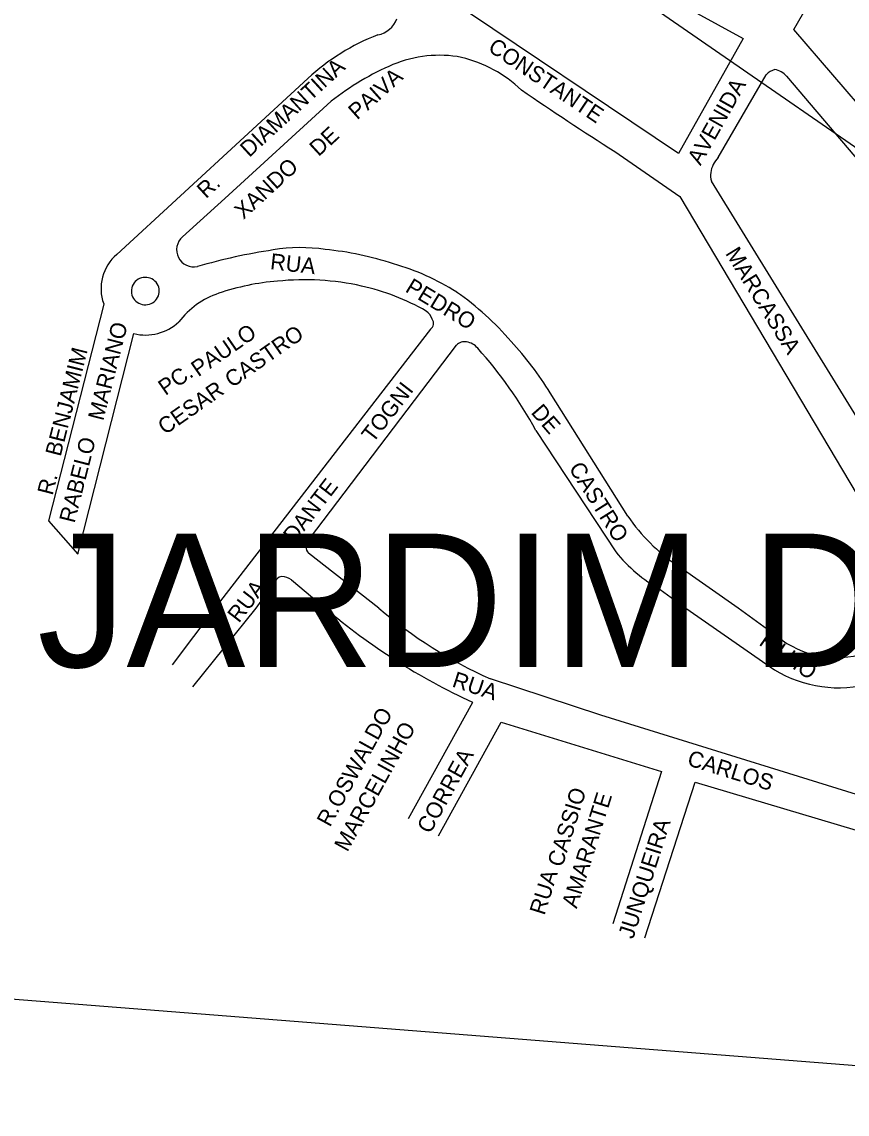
# Model space of a CAD drawing. Extents: x 325709 to 364434, y 7573432 to 7597073.
# Drawn here: x 338707.6 to 339016.9, y 7588312.4 to 7588721.4 of the extents above; entities that cross this region are included whole.
import ezdxf

# ---------------------------------------------------------------- set-up
doc = ezdxf.new("R2010")
doc.units = 0
for name, color, linetype in [('EDIFOBRAEXIS', 7, 'Continuous'), ('LIMITE_BAIRROS_MUNICIPIOS', 7, 'Continuous'), ('LOGRADOURO', 7, 'Continuous'), ('LOGRADOURO_TEXTO', 7, 'Continuous')]:
    doc.layers.add(name, color=color, linetype=linetype)

msp = doc.modelspace()

# ---------------------------------------------------------------- linework, layer by layer
at = {"layer": 'EDIFOBRAEXIS'}
for centre, start, end in [((338753.79, 7588620.62), 90.1766, 273.0527), ((338754.02, 7588620.63), 270.3884, 92.8409)]:
    msp.add_arc(centre, 5.12, start, end, dxfattribs=at)
at = {"layer": 'LIMITE_BAIRROS_MUNICIPIOS'}
msp.add_lwpolyline([(338613.06, 7588362.65), (339251.69, 7588312.4), (339270.38, 7588412.5), (339554.09, 7588427.77), (339467.91, 7588623.41), (339151.68, 7588583.52), (338684.37, 7588906.03)], dxfattribs=at)
at = {"layer": 'LOGRADOURO'}
for p, q in [((338850.03, 7588785.18), (338977.97, 7588715.24)), ((338953.73, 7588672.14), (338835.32, 7588751.69)), ((339044.65, 7588663.06), (338996.92, 7588718.53)), ((338977.97, 7588715.24), (338953.73, 7588672.14)), ((338968.53, 7588670.6), (338986.5, 7588701.64)), ((338994.12, 7588701.08), (339079.13, 7588601.1)), ((338814.82, 7588700.28), (338743.26, 7588634.36)), ((338783.75, 7588655.35), (338823.58, 7588691.78)), ((339036.57, 7588547.28), (338966.08, 7588661.78)), ((338767.87, 7588640.93), (338783.75, 7588655.35)), ((338728.56, 7588522.13), (338749.59, 7588604.7)), ((338860.71, 7588606.38), (338780, 7588501.91)), ((338815.42, 7588527.88), (338870.51, 7588600.34)), ((338934.72, 7588536.34), (338905.61, 7588582.47)), ((338900.25, 7588568.41), (338930.15, 7588522.92)), ((338841.39, 7588501.91), (338815.04, 7588522.42)), ((338976.05, 7588501.91), (338953.09, 7588517.98)), ((338795.43, 7588501.91), (338803.14, 7588512.76)), ((338808.67, 7588512.47), (338821.28, 7588501.91)), ((338946.81, 7588508.89), (338956.38, 7588501.91)), ((338780, 7588501.91), (338764.02, 7588480.67)), ((338771.75, 7588472.45), (338795.43, 7588501.91)), ((338956.38, 7588501.91), (338989.62, 7588478.82)), ((338992.47, 7588489.92), (338976.05, 7588501.91)), ((338876.52, 7588466.61), (338852.42, 7588423.01)), ((338863.75, 7588416.62), (338887.2, 7588459.2)), ((338887.2, 7588459.2), (338947.32, 7588440.68)), ((338947.32, 7588440.68), (338929.12, 7588383.72)), ((338941.12, 7588378.42), (338959.9, 7588436.78)), ((338959.9, 7588436.78), (339040.46, 7588412.63))]:
    msp.add_line(p, q, dxfattribs=at)
for points in [[(338996.92, 7588718.53), (339023.94, 7588765.63), (339078.27, 7588786.85)], [(338929.83, 7588672.84), (338954.19, 7588656.05), (339028.5, 7588531.15)], [(338738.3, 7588615.78), (338717.62, 7588534.61), (338728.56, 7588522.13)], [(338738.3, 7588615.78), (338738.3, 7588615.78), (338738.3, 7588615.78)], [(338766.43, 7588609.05), (338766.43, 7588609.05), (338766.43, 7588609.05), (338766.43, 7588609.05), (338766.43, 7588609.05), (338766.43, 7588609.05)], [(339042.16, 7588425.4), (338924.52, 7588461.77), (338883.21, 7588475.43)]]:
    msp.add_lwpolyline(points, dxfattribs=at)
for centre, radius, start, end in [((338839.23, 7588725.83), 9.43, 281.0385, 340.0729), ((338870.84, 7588639.37), 82.75, 111.1102, 132.6094), ((338887.58, 7588609.85), 103.95, 113.1775, 127.9956), ((338864.08, 7588663.93), 44.99, 79.3738, 112.7678), ((338860.39, 7588659.4), 50.2, 46.6725, 76.1888), ((338991.42, 7588696.95), 6.8, 103.6248, 136.3772), ((338988.74, 7588696.71), 6.93, 39.1352, 81.0656), ((339664.26, 7589824.56), 1365.95, 235.71678, 237.47518), ((338975.91, 7588663.41), 10.3, 135.7539, 171.1181), ((338972.35, 7588664.07), 6.68, 172.0174, 200.0898), ((338772.07, 7588636.07), 6.43, 130.8347, 282.3126), ((338831.01, 7588435.53), 202.6, 98.2916, 106.5069), ((338812.09, 7588575.61), 61.28, 81.3361, 99.6773), ((338810.79, 7588523.12), 113.56, 71.4414, 84.6786), ((338754.09, 7588621.52), 16.8, 130.1434, 199.9635), ((338823.33, 7588546.2), 87.81, 57.4598, 74.4054), ((338810.54, 7588533.98), 90.63, 94.4869, 108.7613), ((338813.58, 7588525.72), 99.13, 77.5441, 95.8651), ((338791.63, 7588589.77), 31.73, 108.8219, 142.5696), ((338814.75, 7588534.37), 90.44, 60.5872, 77.089), ((338809.72, 7588532.77), 106.53, 40.3264, 55.1747), ((338855.7, 7588608.27), 5.99, 17.6399, 54.6059), ((338753.99, 7588622.42), 18.26, 256.0352, 312.9422), ((338859.33, 7588608.55), 2.58, 302.2808, 36.4245), ((338873.41, 7588597.83), 3.84, 77.2296, 139.1268), ((338873.34, 7588595.05), 6.59, 39.0773, 82.0008), ((338757.72, 7588490.64), 162.37, 28.6182, 41.9608), ((338804.79, 7588520.82), 118.18, 31.4436, 43.1953), ((338992.46, 7588575.73), 69.9, 214.3016, 235.7206), ((338819.75, 7588524.3), 5.62, 140.3617, 173.7775), ((338817.11, 7588524.55), 2.96, 172.9725, 225.7129), ((338976.01, 7588560.46), 59.27, 219.304, 240.4766), ((338805.17, 7588511.18), 2.57, 91.8652, 142.2767), ((338804.54, 7588506.57), 7.21, 55.0092, 85.6386), ((338977.62, 7588685.72), 241.3, 229.6148, 245.229), ((338952.89, 7588631.76), 171.15, 229.3461, 245.9768), ((339012.95, 7588518.65), 35.28, 234.5198, 291.0125), ((339013.79, 7588518.7), 46.63, 238.7831, 285.3101)]:
    msp.add_arc(centre, radius, start, end, dxfattribs=at)

# ---------------------------------------------------------------- texts
at = {"layer": 'LIMITE_BAIRROS_MUNICIPIOS'}
msp.add_text('JARDIM DEL REY', height=50, dxfattribs=at).set_placement((338713.39, 7588479.83))
at = {"layer": 'LOGRADOURO_TEXTO'}
for s, rotation, p in [('CONSTANTE', 326.106, (338881.9, 7588710.83)), ('DIAMANTINA', 42.6497, (338792.83, 7588670.45)), ('PAIVA', 41.7944, (338833.27, 7588684.51)), ('AVENIDA', 60.643, (338961.9, 7588667.38)), ('DE', 42.6497, (338818.81, 7588670.77)), ('XANDO', 42.6497, (338790.69, 7588647.22)), ('R.', 42.6497, (338776.62, 7588655.02)), ('MARCASSA', 301.6181, (338971.05, 7588634.76)), ('RUA', 353.5514, (338800.48, 7588628.84)), ('PEDRO', 328.7511, (338850.92, 7588620.61)), ('MARIANO', 75.7095, (338738.12, 7588571.8)), ('PAULO', 34.7507, (338773.74, 7588588.34)), ('CASTRO', 34.9046, (338786.37, 7588584.22)), ('BENJAMIM', 75.7095, (338722.15, 7588558.41)), ('PC.', 34.7507, (338761.42, 7588581.3)), ('CESAR', 34.9046, (338761.29, 7588566.61)), ('TOGNI', 52.3081, (338839.19, 7588563.46)), ('DE', 310.8635, (338898.14, 7588575.04)), ('RABELO', 75.7095, (338727.36, 7588533.47)), ('CASTRO', 302.2568, (338912.37, 7588554.28)), ('R.', 75.7095, (338719.14, 7588543.88)), ('DANTE', 52.3081, (338809.82, 7588525.93)), ('RUA', 52.3081, (338788.94, 7588496.07)), ('FILHO', 325.0184, (338983.48, 7588488.33)), ('RUA', 341.6934, (338868.5, 7588472.6)), ('R.OSWALDO', 61.0682, (338823.06, 7588419.61)), ('MARCELINHO', 61.161, (338829.6, 7588410.3)), ('CORREA', 61.161, (338860.61, 7588417.06)), ('CARLOS', 342.8216, (338956.58, 7588443.15)), ('CASSIO', 72.6015, (338910.14, 7588404.59)), ('AMARANTE', 72.6015, (338915.54, 7588389.14)), ('JUNQUEIRA', 72.3063, (338936.69, 7588377.73)), ('RUA', 72.6015, (338903.46, 7588386.61))]:
    msp.add_text(s, height=6, rotation=rotation, dxfattribs=at).set_placement(p)

doc.saveas('drawing.dxf')
